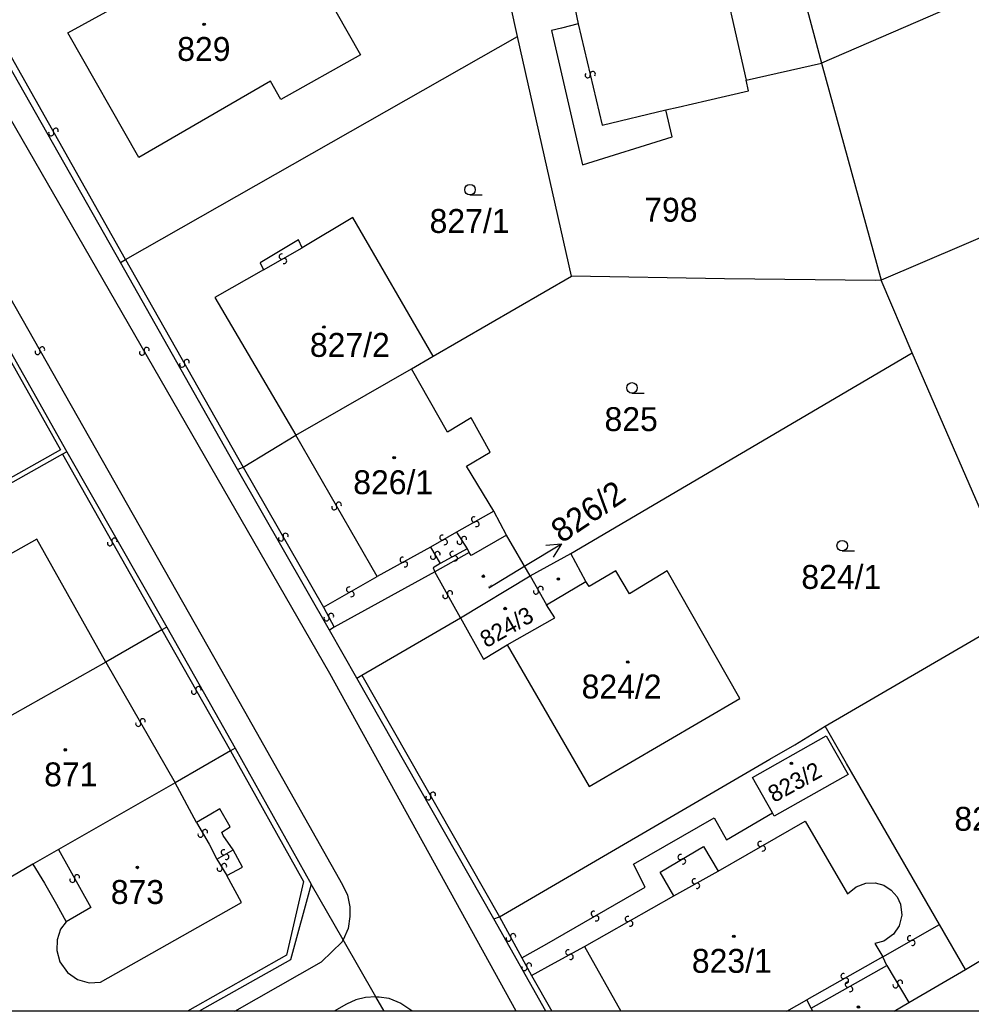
# Model space of a CAD drawing. Extents: x -600391 to -599491, y -1160176 to -1159402.
# Drawn here: x -600019 to -599951.3, y -1160176.1 to -1160105.5 of the extents above; entities that cross this region are included whole.
import ezdxf

# ---------------------------------------------------------------- set-up
doc = ezdxf.new("R2010")
doc.units = 0
for name, color, linetype in [('Level 1', 7, 'Continuous'), ('Level 13', 7, 'Continuous'), ('Level 3', 7, 'Continuous'), ('Level 4', 7, 'Continuous'), ('Level 5', 7, 'Continuous'), ('Level 57', 7, 'Continuous'), ('Vrstva 63', 7, 'Continuous')]:
    doc.layers.add(name, color=color, linetype=linetype)

msp = doc.modelspace()

# ---------------------------------------------------------------- linework, layer by layer
at = {"layer": 'Level 1'}
for p, q in [((-599981.576, -1160176.079), (-599985.29, -1160169.51)), ((-599993.097, -1160176.079), (-599993.68, -1160175.06)), ((-599956.775, -1160176.079), (-599955.75, -1160175.47))]:
    msp.add_line(p, q, dxfattribs=at)
for points in [[(-599983.59, -1160106.73), (-599986.69, -1160092.75)], [(-599982.09, -1160099.18), (-599981.37, -1160102.25), (-599980.08, -1160101.94), (-599979.27, -1160105.83)], [(-599964.48, -1160099.18), (-599961.96, -1160108.61)], [(-599999.26, -1160100.13), (-599994.78, -1160108.03), (-600000.45, -1160111.2), (-600001.17, -1160109.91), (-600010.56, -1160115.34), (-600015.61, -1160106.47), (-600004.95, -1160100.6)], [(-599942.6, -1160100.22), (-599961.96, -1160108.61)], [(-600033.99, -1160103.75), (-600015.67, -1160136.28)], [(-600011.85, -1160122.8), (-600022.27, -1160104.48)], [(-599979.27, -1160105.83), (-599980.46, -1160106.12), (-599981.18, -1160106.29), (-599978.97, -1160115.85), (-599972.6, -1160113.87), (-599973.05, -1160111.95)], [(-600011.5, -1160122.58), (-599983.59, -1160106.73)], [(-599979.75, -1160123.77), (-599983.59, -1160106.73)], [(-599967.32, -1160109.83), (-599961.96, -1160108.61)], [(-599961.96, -1160108.61), (-599957.71, -1160124.07)], [(-599973.05, -1160111.95), (-599972.16, -1160111.75), (-599970.11, -1160111.27), (-599967.15, -1160110.59), (-599967.32, -1160109.83)], [(-599939.9, -1160116.45), (-599957.71, -1160124.07)], [(-599989.61, -1160129.47), (-599995.31, -1160119.6), (-599998.92, -1160121.75)], [(-599998.92, -1160121.75), (-599999.2, -1160121.2), (-600001.91, -1160122.84), (-600001.67, -1160123.32)], [(-600011.85, -1160122.8), (-600011.5, -1160122.58)], [(-600003.53, -1160137.54), (-600011.85, -1160122.8)], [(-600001.67, -1160123.32), (-600005.15, -1160125.3), (-599999.37, -1160135.1)], [(-599989.61, -1160129.47), (-599979.75, -1160123.77)], [(-599957.71, -1160124.07), (-599958.11, -1160124.08), (-599968.87, -1160123.96), (-599979.75, -1160123.77)], [(-599955.5, -1160129.24), (-599957.71, -1160124.07)], [(-599991.14, -1160130.36), (-599989.61, -1160129.47)], [(-599979.79, -1160143.52), (-599955.5, -1160129.24)], [(-599948.99, -1160144.22), (-599955.5, -1160129.24)], [(-599999.37, -1160135.1), (-599991.14, -1160130.36)], [(-599985.28, -1160140.51), (-599987.22, -1160137.29), (-599985.54, -1160136.31), (-599986.9, -1160133.85), (-599988.57, -1160134.87), (-599991.14, -1160130.36)], [(-600003.13, -1160137.38), (-599999.37, -1160135.1)], [(-600015.98, -1160136.45), (-600027.54, -1160142.94)], [(-600015.67, -1160136.28), (-600015.98, -1160136.45)], [(-600015.67, -1160136.28), (-600008.55, -1160148.76)], [(-600003.53, -1160137.54), (-600003.13, -1160137.38)], [(-599996.98, -1160148.96), (-600003.53, -1160137.54)], [(-599984.37, -1160142.21), (-599985.28, -1160140.51)], [(-599984.37, -1160142.21), (-599986.9, -1160143.66), (-599987.03, -1160143.44)], [(-599982.69, -1160145.1), (-599984.37, -1160142.21)], [(-600012.91, -1160151.24), (-600017.81, -1160142.5), (-600022.78, -1160145.26), (-600023.12, -1160144.62), (-600023.6, -1160144.27)], [(-599987.03, -1160143.44), (-599989.48, -1160144.81)], [(-599982.69, -1160145.1), (-599979.79, -1160143.52)], [(-599978.74, -1160145.5), (-599979.79, -1160143.52)], [(-599989.48, -1160144.81), (-599996.65, -1160148.75)], [(-599984.33, -1160150.02), (-599978.5, -1160160.1), (-599967.78, -1160153.82), (-599972.94, -1160144.74), (-599975.63, -1160146.39), (-599976.61, -1160144.74), (-599978.5, -1160145.86), (-599978.74, -1160145.5)], [(-599987.66, -1160148.08), (-599982.69, -1160145.1)], [(-599981.54, -1160147.16), (-599978.74, -1160145.5)], [(-599984.33, -1160150.02), (-599980.95, -1160148.08), (-599981.54, -1160147.16)], [(-599961.7, -1160155.81), (-599947.56, -1160147.56)], [(-599994.69, -1160152.17), (-599987.66, -1160148.08)], [(-599987.66, -1160148.08), (-599986.01, -1160151.04), (-599984.33, -1160150.02)], [(-600008.91, -1160148.94), (-600012.91, -1160151.24)], [(-600008.55, -1160148.76), (-600008.91, -1160148.94)], [(-600008.55, -1160148.76), (-600003.69, -1160157.37)], [(-599996.65, -1160148.75), (-599996.98, -1160148.96)], [(-599995.03, -1160152.38), (-599996.98, -1160148.96)], [(-600012.91, -1160151.24), (-600024.04, -1160157.5)], [(-599995.03, -1160152.38), (-599994.69, -1160152.17)], [(-599985.29, -1160169.51), (-599995.03, -1160152.38)], [(-599984.87, -1160169.37), (-599965.63, -1160158.14), (-599963.85, -1160157.13), (-599961.7, -1160155.81)], [(-599953.55, -1160169.91), (-599960.17, -1160158.45), (-599961.7, -1160155.81)], [(-599965.45, -1160161.97), (-599966.88, -1160159.45), (-599961.63, -1160156.48), (-599960.07, -1160159.24), (-599965.32, -1160162.21), (-599965.45, -1160161.97)], [(-600004.03, -1160157.56), (-600007.97, -1160159.83)], [(-600003.69, -1160157.37), (-600004.03, -1160157.56)], [(-600003.69, -1160157.37), (-599998.28, -1160167.05)], [(-600007.97, -1160159.83), (-600016.27, -1160164.57)], [(-600006.45, -1160162.66), (-600007.97, -1160159.83)], [(-600003.84, -1160164.6), (-600004.54, -1160163.57), (-600004.64, -1160163.33), (-600004.05, -1160162.96), (-600004.78, -1160161.69), (-600005.42, -1160162.05), (-600006.45, -1160162.66)], [(-600016.27, -1160164.57), (-600018.11, -1160165.62)], [(-600004.29, -1160166.43), (-600003.18, -1160165.82), (-600003.84, -1160164.6)], [(-600018.11, -1160165.62), (-600020.07, -1160166.78)], [(-600018.11, -1160165.62), (-600017.28, -1160166.97), (-600016.41, -1160168.47), (-600015.73, -1160169.71)], [(-599951.71, -1160173.12), (-599939.58, -1160165.83)], [(-600015.73, -1160169.71), (-600016.12, -1160170.25), (-600016.36, -1160171), (-600016.4, -1160171.76), (-600016.17, -1160172.56), (-600015.64, -1160173.32), (-600014.91, -1160173.83), (-600014.09, -1160174.06), (-600013.28, -1160174.01), (-600003.25, -1160168.35), (-600004.29, -1160166.43)], [(-599998.28, -1160167.05), (-599999.75, -1160172.42), (-600006.254, -1160176.079)], [(-599996.01, -1160171), (-599998.28, -1160167.05)], [(-599985.29, -1160169.51), (-599984.87, -1160169.37)], [(-599951.71, -1160173.12), (-599953.55, -1160169.91)], [(-599993.68, -1160175.06), (-599996.01, -1160171)], [(-599955.75, -1160175.47), (-599951.71, -1160173.12)]]:
    msp.add_lwpolyline(points, dxfattribs=at)
at = {"layer": 'Level 13'}
for centre, start, end in [((-599978.599, -1160109.481), 140.42537, 13.01537), ((-599978.24, -1160109.399), 320.63983, 192.73782), ((-600016.469, -1160113.43), 336.66436, 209.25436), ((-600016.791, -1160113.609), 156.87881, 28.97681), ((-600000.39, -1160122.379), 67.09517, 299.19317), ((-600000.209, -1160122.7), 246.88072, 119.47072), ((-600017.439, -1160128.99), 336.94532, 209.04332), ((-600017.76, -1160129.17), 156.73086, 29.32086), ((-600010.321, -1160129.211), 157.323, 29.421), ((-600010, -1160129.029), 337.10855, 209.69855), ((-600007.471, -1160130.07), 156.6482, 29.2382), ((-600007.149, -1160129.891), 336.86265, 208.96065), ((-599996.32, -1160140.039), 337.08072, 209.67072), ((-599996.641, -1160140.221), 157.29517, 29.39317), ((-599986.69, -1160141.089), 66.50576, 299.09576), ((-599986.511, -1160141.412), 246.72022, 118.81822), ((-600000.109, -1160142.259), 337.29113, 209.38912), ((-599988.951, -1160142.38), 67.06875, 299.65875), ((-600012.611, -1160142.78), 156.67043, 29.26043), ((-600012.289, -1160142.601), 336.88489, 208.98289), ((-600000.43, -1160142.441), 157.07667, 29.66667), ((-599988.77, -1160142.701), 247.28321, 119.38121), ((-599987.716, -1160142.678), 159.47076, 32.06076), ((-599987.403, -1160142.483), 339.68521, 211.78321), ((-599989.291, -1160143.557), 338.11808, 210.21608), ((-599988.229, -1160143.539), 66.18741, 298.77741), ((-599991.778, -1160143.958), 66.03287, 298.62287), ((-599991.602, -1160144.282), 246.24733, 118.34532), ((-599989.609, -1160143.743), 157.90363, 30.49363), ((-599988.052, -1160143.862), 246.40186, 118.49986), ((-599995.589, -1160146.079), 66.79437, 298.89237), ((-599995.41, -1160146.401), 246.57991, 119.16991), ((-599988.732, -1160146.528), 156.47195, 28.56995), ((-599988.409, -1160146.351), 336.25749, 208.84749), ((-599982.281, -1160146.219), 156.33082, 28.92082), ((-599981.958, -1160146.042), 336.54528, 208.64328), ((-599996.866, -1160147.955), 335.36197, 207.45997), ((-599997.193, -1160148.126), 155.14752, 27.73752), ((-600006.631, -1160153.34), 156.67358, 29.26358), ((-600006.309, -1160153.161), 336.88803, 208.98603), ((-600010.6, -1160155.631), 157.06094, 29.65094), ((-600010.279, -1160155.45), 337.27539, 209.37339), ((-599989.619, -1160160.68), 337.09609, 209.19408), ((-599989.94, -1160160.861), 156.88163, 29.47163), ((-600005.84, -1160163.338), 337.67541, 209.77341), ((-600006.159, -1160163.522), 157.46096, 30.05096), ((-599966.31, -1160164.179), 67.05796, 299.15596), ((-600004.511, -1160164.78), 67.59818, 299.69618), ((-599966.13, -1160164.5), 246.84351, 119.43351), ((-600004.328, -1160165.099), 247.38373, 119.97373), ((-599971.993, -1160165.111), 68.14523, 300.24323), ((-599971.807, -1160165.429), 247.93077, 120.52078), ((-600004.798, -1160165.944), 158.26709, 30.85709), ((-600004.481, -1160165.756), 338.48154, 210.57954), ((-600015.281, -1160166.728), 156.10702, 28.69702), ((-600014.958, -1160166.552), 336.32148, 208.41947), ((-599970.989, -1160166.838), 66.62708, 298.72508), ((-599970.811, -1160167.161), 246.41263, 119.00263), ((-599978.17, -1160169.149), 67.25512, 299.35311), ((-599977.989, -1160169.47), 247.04066, 119.63066), ((-599975.749, -1160169.519), 66.81596, 298.91396), ((-599975.57, -1160169.841), 246.6015, 119.1915), ((-599984.232, -1160170.918), 155.81011, 28.40011), ((-599983.907, -1160170.743), 336.02456, 208.12256), ((-599955.66, -1160170.899), 67.13289, 299.23088), ((-599955.479, -1160171.22), 246.91843, 119.50843), ((-599979.987, -1160171.887), 66.05888, 298.15688), ((-599979.812, -1160172.212), 245.84443, 118.43443), ((-599983.102, -1160173.007), 155.67383, 28.26383), ((-599982.777, -1160172.833), 335.88828, 207.98628), ((-599960.389, -1160173.579), 66.44572, 299.03572), ((-599960.211, -1160173.902), 246.66017, 118.75817), ((-599956.37, -1160174.058), 337.95196, 210.04996), ((-599960.089, -1160174.188), 66.76082, 298.85881), ((-599959.91, -1160174.511), 246.54636, 119.13636), ((-599956.689, -1160174.243), 157.73751, 30.32751)]:
    msp.add_arc(centre, 0.184, start, end, dxfattribs=at)
at = {"layer": 'Level 3'}
for p, q in [((-599978.84, -1160171.47), (-599976.232, -1160176.079)), ((-599982.59, -1160173.55), (-599981.154, -1160176.079)), ((-599964.436, -1160176.079), (-599963.01, -1160175.26)), ((-599962.564, -1160176.079), (-599962.69, -1160175.86))]:
    msp.add_line(p, q, dxfattribs=at)
for points in [[(-600011.5, -1160122.58), (-600021.76, -1160104.45), (-600009, -1160097.3), (-600007.05, -1160096.93)], [(-599969.47, -1160100.33), (-599967.32, -1160109.83)], [(-600035.3, -1160100.76), (-600033.55, -1160101.43), (-600032.15, -1160103.43), (-600003.04, -1160154.73), (-599996.06, -1160167.09), (-599995.71, -1160167.83), (-599995.54, -1160168.65), (-599995.53, -1160169.34), (-599995.66, -1160170.19), (-599996.01, -1160171)], [(-599983.694, -1160176.079), (-599996.95, -1160152.06), (-600023.38, -1160106.19), (-600023.76, -1160105.67), (-600024, -1160104.87), (-600023.96, -1160104.12), (-600023.8, -1160103.64), (-600023.54, -1160103.22), (-600023.09, -1160102.76)], [(-599979.27, -1160105.83), (-599977.57, -1160113.04), (-599973.05, -1160111.95)], [(-600030.3, -1160110.95), (-600016.13, -1160136.13), (-600027.74, -1160142.65)], [(-600001.67, -1160123.32), (-599998.92, -1160121.75)], [(-600011.5, -1160122.58), (-600003.13, -1160137.38)], [(-599993.58, -1160145.16), (-599999.37, -1160135.1)], [(-600015.98, -1160136.45), (-600008.91, -1160148.94)], [(-600003.13, -1160137.38), (-599997.41, -1160147.32)], [(-599985.28, -1160140.51), (-599987.93, -1160142)], [(-599987.93, -1160142), (-599989.79, -1160143.07)], [(-599987.93, -1160142), (-599987.19, -1160143.17)], [(-599989.79, -1160143.07), (-599993.58, -1160145.16)], [(-599989.79, -1160143.07), (-599989.1, -1160144.23)], [(-599987.19, -1160143.17), (-599989.1, -1160144.23)], [(-599987.19, -1160143.17), (-599987.03, -1160143.44)], [(-599989.1, -1160144.23), (-599989.6, -1160144.53), (-599989.48, -1160144.81)], [(-599987.66, -1160148.08), (-599989.48, -1160144.81)], [(-599997.41, -1160147.32), (-599993.58, -1160145.16)], [(-599982.69, -1160145.1), (-599981.54, -1160147.16)], [(-599997.41, -1160147.32), (-599996.65, -1160148.75)], [(-600008.91, -1160148.94), (-600004.03, -1160157.56)], [(-600012.91, -1160151.24), (-600007.97, -1160159.83)], [(-599994.69, -1160152.17), (-599984.87, -1160169.37)], [(-600004.03, -1160157.56), (-599998.83, -1160166.84), (-600000.05, -1160172.1), (-600007.089, -1160176.079)], [(-599983.28, -1160172.28), (-599981.67, -1160171.37), (-599974.5, -1160167.25), (-599975.35, -1160165.61), (-599969.59, -1160162.33), (-599968.73, -1160163.89), (-599965.45, -1160161.97)], [(-600006.45, -1160162.66), (-600005.55, -1160164.2), (-600004.99, -1160165.27)], [(-599969.32, -1160166.11), (-599963.11, -1160162.57), (-599960.11, -1160167.74), (-599959.49, -1160167.22), (-599958.79, -1160166.96), (-599958.13, -1160166.95), (-599957.52, -1160167.11), (-599956.99, -1160167.47), (-599956.57, -1160167.95), (-599956.33, -1160168.46), (-599956.24, -1160169.24), (-599956.43, -1160170), (-599956.83, -1160170.59), (-599957.51, -1160171.09), (-599958.17, -1160171.27), (-599957.59, -1160172.22)], [(-600016.27, -1160164.57), (-600013.98, -1160168.71), (-600015.73, -1160169.71)], [(-600004.99, -1160165.27), (-600003.84, -1160164.6)], [(-599972.48, -1160167.88), (-599973.44, -1160166.19), (-599970.35, -1160164.35), (-599969.32, -1160166.11)], [(-600004.99, -1160165.27), (-600004.29, -1160166.43)], [(-599972.48, -1160167.88), (-599969.32, -1160166.11)], [(-599978.84, -1160171.47), (-599972.48, -1160167.88)], [(-599984.87, -1160169.37), (-599983.28, -1160172.28)], [(-599957.59, -1160172.22), (-599953.55, -1160169.91)], [(-600003.725, -1160176.079), (-599997.55, -1160172.56), (-599996.09, -1160171.14), (-599996.01, -1160171)], [(-599982.59, -1160173.55), (-599980.96, -1160172.63), (-599978.84, -1160171.47)], [(-599983.28, -1160172.28), (-599982.59, -1160173.55)], [(-599957.59, -1160172.22), (-599963.01, -1160175.26)], [(-599957.31, -1160172.83), (-599957.59, -1160172.22)], [(-599962.69, -1160175.86), (-599957.31, -1160172.83)], [(-599957.31, -1160172.83), (-599955.75, -1160175.47)], [(-599993.68, -1160175.06), (-599994.41, -1160175.1), (-599995.1, -1160175.28), (-599995.77, -1160175.59), (-599996.657, -1160176.079)], [(-599993.68, -1160175.06), (-599993.44, -1160175.07), (-599992.75, -1160175.16), (-599991.91, -1160175.5), (-599991.11, -1160176.02), (-599991.072, -1160176.079)], [(-599962.69, -1160175.86), (-599963.01, -1160175.26)]]:
    msp.add_lwpolyline(points, dxfattribs=at)
at = {"layer": 'Level 5'}
for p, q in [((-599986.98, -1160118), (-599986.105, -1160118)), ((-599975.45, -1160132.1), (-599974.575, -1160132.1)), ((-599960.48, -1160143.33), (-599959.605, -1160143.33))]:
    msp.add_line(p, q, dxfattribs=at)
for centre, radius in [((-600005.91, -1160105.86), 0.09), ((-600005.91, -1160105.86), 0.0521), ((-599986.98, -1160117.625), 0.375), ((-599997.38, -1160127.39), 0.09), ((-599997.38, -1160127.39), 0.0521), ((-599975.45, -1160131.725), 0.375), ((-599992.38, -1160136.69), 0.09), ((-599992.38, -1160136.69), 0.0521), ((-599960.48, -1160142.955), 0.375), ((-599986.03, -1160145.13), 0.09), ((-599986.03, -1160145.13), 0.0521), ((-599980.69, -1160145.33), 0.09), ((-599980.69, -1160145.33), 0.0521), ((-599984.48, -1160147.43), 0.09), ((-599984.48, -1160147.43), 0.0521), ((-599975.75, -1160151.23), 0.09), ((-599975.75, -1160151.23), 0.0521), ((-600015.79, -1160157.48), 0.09), ((-600015.79, -1160157.48), 0.0521), ((-599964.1, -1160158.44), 0.09), ((-599964.1, -1160158.44), 0.0521), ((-600010.66, -1160165.85), 0.09), ((-600010.66, -1160165.85), 0.0521), ((-599968.2, -1160170.75), 0.09), ((-599968.2, -1160170.75), 0.0521), ((-599959.33, -1160175.78), 0.09), ((-599959.33, -1160175.78), 0.0521)]:
    msp.add_circle(centre, radius, dxfattribs=at)
at = {"layer": 'Level 57'}
for p, q in [((-599983.026, -1160144.371), (-599980.456, -1160142.824)), ((-599985.65, -1160145.95), (-599983.026, -1160144.371))]:
    msp.add_line(p, q, dxfattribs=at)
msp.add_lwpolyline([(-599981.57, -1160142.911), (-599980.456, -1160142.824), (-599981.055, -1160143.768)], dxfattribs=at)
at = {"layer": 'Vrstva 63'}
msp.add_lwpolyline([(-600391.008, -1159401.769), (-599490.773, -1159401.769), (-599490.773, -1160176.079), (-600391.008, -1160176.079)], close=True, dxfattribs=at)

# ---------------------------------------------------------------- texts
at = {"layer": 'Level 4'}
for s, p in [('829', (-600007.823, -1160108.46)), ('798', (-599974.576, -1160119.9)), ('827/1', (-599989.855, -1160120.7)), ('827/2', (-599998.377, -1160129.52)), ('825', (-599977.404, -1160134.8)), ('826/1', (-599995.291, -1160139.29)), ('824/1', (-599963.391, -1160146.03)), ('824/2', (-599979.033, -1160153.83)), ('871', (-600017.295, -1160160.08)), ('822', (-599952.498, -1160163.24)), ('873', (-600012.549, -1160168.45)), ('823/1', (-599971.188, -1160173.35))]:
    msp.add_text(s, height=1.7, dxfattribs=at).set_placement(p)
for s, height, rotation, p in [('826/2', 0.1, 34.08714, (-599985.65, -1160145.95)), ('824/3', 1.2, 29.7, (-599985.821, -1160150.259)), ('823/2', 1.2, 28.8, (-599965.339, -1160161.27))]:
    msp.add_text(s, height=height, rotation=rotation, dxfattribs=at).set_placement(p)
at = {"layer": 'Level 57'}
msp.add_text('826/2', height=1.7, rotation=34.08714, dxfattribs=at).set_placement((-599980.456, -1160142.824))

doc.saveas('drawing.dxf')
